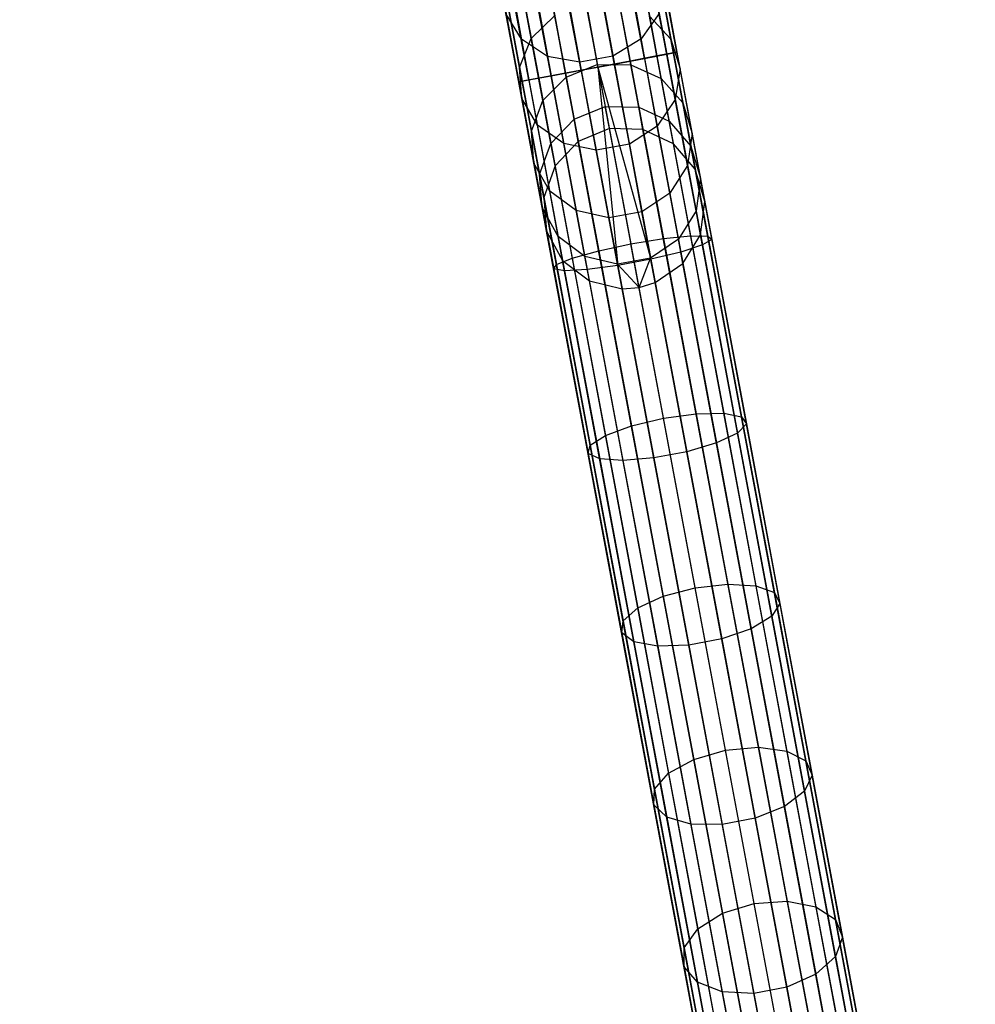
# Model space of a CAD drawing. Extents: x -102 to 102, y -101 to 102.
# Tile 267 of 481: x 8 to 20, y -91 to -79. Entities that reach past the tile are written whole.
import ezdxf

# ---------------------------------------------------------------- set-up
doc = ezdxf.new("R2010")
doc.units = 0
doc.header["$LTSCALE"] = 25.4
doc.layers.get('0').update_dxf_attribs({"linetype": 'CONTINUOUS'})

# ---------------------------------------------------------------- blocks, each defined once
blk = doc.blocks.new('NL2500011659_STL')
at = {"color": 0}
for p, q in [((8.559, -42.425, -6.691), (15.427, -79.17, -6.691)), ((8.559, -42.425, -6.691), (15.427, -79.17, -6.691)), ((15.249, -79.203, -8.414), (8.559, -42.425, -8.309)), ((8.559, -42.425, -8.309), (15.58, -79.141, -8.169)), ((8.559, -42.425, -8.309), (15.58, -79.141, -8.169)), ((15.249, -79.203, -8.414), (8.559, -42.425, -8.309)), ((15.701, -79.119, -7), (8.711, -42.397, -6.831)), ((8.711, -42.397, -6.831), (15.427, -79.17, -6.691)), ((8.711, -42.397, -6.831), (15.427, -79.17, -6.691)), ((15.701, -79.119, -7), (8.711, -42.397, -6.831)), ((8.711, -42.397, -8.169), (15.58, -79.141, -8.169)), ((8.711, -42.397, -8.169), (15.58, -79.141, -8.169)), ((8.832, -42.374, -7), (15.701, -79.119, -7)), ((8.832, -42.374, -7), (15.701, -79.119, -7)), ((15.58, -79.141, -8.169), (8.832, -42.374, -8)), ((8.832, -42.374, -8), (15.784, -79.103, -7.809)), ((8.832, -42.374, -8), (15.784, -79.103, -7.809)), ((15.58, -79.141, -8.169), (8.832, -42.374, -8)), ((15.827, -79.095, -7.395), (8.916, -42.359, -7.191)), ((8.916, -42.359, -7.191), (15.701, -79.119, -7)), ((8.916, -42.359, -7.191), (15.701, -79.119, -7)), ((15.827, -79.095, -7.395), (8.916, -42.359, -7.191)), ((8.916, -42.359, -7.809), (15.784, -79.103, -7.809)), ((8.916, -42.359, -7.809), (15.784, -79.103, -7.809)), ((8.958, -42.351, -7.395), (15.827, -79.095, -7.395)), ((8.958, -42.351, -7.605), (15.827, -79.095, -7.395)), ((15.784, -79.103, -7.809), (8.958, -42.351, -7.605)), ((8.958, -42.351, -7.605), (15.827, -79.095, -7.395)), ((8.958, -42.351, -7.395), (15.827, -79.095, -7.395)), ((15.784, -79.103, -7.809), (8.958, -42.351, -7.605)), ((7.981, -42.533, -6.5), (14.85, -79.278, -6.5)), ((7.981, -42.533, -6.5), (14.85, -79.278, -6.5)), ((7.981, -42.533, -8.5), (14.85, -79.278, -8.5)), ((7.981, -42.533, -8.5), (14.85, -79.278, -8.5)), ((8.185, -42.495, -6.522), (15.054, -79.24, -6.522)), ((8.185, -42.495, -6.522), (15.054, -79.24, -6.522)), ((8.185, -42.495, -8.478), (14.85, -79.278, -8.5)), ((8.185, -42.495, -8.478), (14.85, -79.278, -8.5)), ((8.185, -42.495, -8.478), (15.249, -79.203, -8.414)), ((8.185, -42.495, -8.478), (15.249, -79.203, -8.414)), ((15.427, -79.17, -6.691), (8.381, -42.459, -6.586)), ((8.381, -42.459, -6.586), (15.054, -79.24, -6.522)), ((8.381, -42.459, -6.586), (15.054, -79.24, -6.522)), ((15.427, -79.17, -6.691), (8.381, -42.459, -6.586)), ((8.381, -42.459, -8.414), (15.249, -79.203, -8.414)), ((8.381, -42.459, -8.414), (15.249, -79.203, -8.414)), ((7.25, -42.67, -8.169), (14.119, -79.415, -8.169)), ((7.25, -42.67, -8.169), (14.119, -79.415, -8.169)), ((14.272, -79.386, -6.691), (7.25, -42.67, -6.831)), ((7.25, -42.67, -6.831), (13.998, -79.437, -7)), ((7.25, -42.67, -6.831), (13.998, -79.437, -7)), ((14.272, -79.386, -6.691), (7.25, -42.67, -6.831)), ((14.119, -79.415, -8.169), (7.403, -42.642, -8.309)), ((7.403, -42.642, -8.309), (14.45, -79.353, -8.414)), ((7.403, -42.642, -8.309), (14.45, -79.353, -8.414)), ((14.119, -79.415, -8.169), (7.403, -42.642, -8.309)), ((7.403, -42.642, -6.691), (14.272, -79.386, -6.691)), ((7.403, -42.642, -6.691), (14.272, -79.386, -6.691)), ((7.581, -42.608, -8.414), (14.45, -79.353, -8.414)), ((7.581, -42.608, -8.414), (14.45, -79.353, -8.414)), ((14.645, -79.316, -6.522), (7.581, -42.608, -6.586)), ((7.581, -42.608, -6.586), (14.272, -79.386, -6.691)), ((7.581, -42.608, -6.586), (14.272, -79.386, -6.691)), ((14.645, -79.316, -6.522), (7.581, -42.608, -6.586)), ((14.45, -79.353, -8.414), (7.777, -42.572, -8.478)), ((7.777, -42.572, -8.478), (14.85, -79.278, -8.5)), ((14.45, -79.353, -8.414), (7.777, -42.572, -8.478)), ((7.777, -42.572, -6.522), (14.645, -79.316, -6.522)), ((7.777, -42.572, -6.522), (14.645, -79.316, -6.522)), ((7.777, -42.572, -8.478), (14.85, -79.278, -8.5)), ((13.872, -79.461, -7.395), (7.003, -42.716, -7.605)), ((7.003, -42.716, -7.395), (13.872, -79.461, -7.395)), ((13.872, -79.461, -7.395), (7.003, -42.716, -7.605)), ((7.003, -42.716, -7.605), (13.915, -79.453, -7.809)), ((7.003, -42.716, -7.605), (13.915, -79.453, -7.809)), ((7.003, -42.716, -7.395), (13.872, -79.461, -7.395)), ((7.046, -42.708, -7.809), (13.915, -79.453, -7.809)), ((7.046, -42.708, -7.809), (13.915, -79.453, -7.809)), ((13.998, -79.437, -7), (7.046, -42.708, -7.191)), ((7.046, -42.708, -7.191), (13.872, -79.461, -7.395)), ((7.046, -42.708, -7.191), (13.872, -79.461, -7.395)), ((13.998, -79.437, -7), (7.046, -42.708, -7.191)), ((13.915, -79.453, -7.809), (7.13, -42.693, -8)), ((7.13, -42.693, -8), (14.119, -79.415, -8.169)), ((7.13, -42.693, -8), (14.119, -79.415, -8.169)), ((13.915, -79.453, -7.809), (7.13, -42.693, -8)), ((7.13, -42.693, -7), (13.998, -79.437, -7)), ((7.13, -42.693, -7), (13.998, -79.437, -7)), ((13.905, -78.935, -297.893), (13.663, -77.643, -299.859)), ((13.905, -78.935, -297.893), (13.663, -77.643, -299.859)), ((15.383, -78.93, -298.049), (15.137, -77.618, -300.045)), ((15.383, -78.93, -298.049), (15.137, -77.618, -300.045)), ((15.036, -79.143, -298.135), (14.789, -77.82, -300.147)), ((15.036, -79.143, -298.135), (14.789, -77.82, -300.147)), ((14.027, -78.923, -295.315), (13.84, -77.922, -297.3)), ((14.027, -78.923, -295.315), (13.84, -77.922, -297.3)), ((14.227, -79.146, -298.049), (13.982, -77.834, -300.045)), ((14.227, -79.146, -298.049), (13.982, -77.834, -300.045)), ((14.627, -79.219, -298.135), (14.38, -77.897, -300.147)), ((14.627, -79.219, -298.135), (14.38, -77.897, -300.147)), ((15.753, -78.935, -295.461), (15.563, -77.916, -297.483)), ((15.753, -78.935, -295.461), (15.563, -77.916, -297.483)), ((13.883, -79.285, -295.461), (13.693, -78.265, -297.483)), ((13.883, -79.285, -295.461), (13.693, -78.265, -297.483)), ((15.865, -79.299, -295.628), (15.671, -78.258, -297.692)), ((15.865, -79.299, -295.628), (15.671, -78.258, -297.692)), ((14.702, -78.489, -295.181), (14.843, -79.245, -293.128)), ((14.702, -78.489, -295.181), (14.843, -79.245, -293.128)), ((15.258, -79.251, -293.154), (15.116, -78.492, -295.216)), ((15.258, -79.251, -293.154), (15.116, -78.492, -295.216)), ((13.905, -78.935, -297.893), (13.716, -78.624, -297.692)), ((13.91, -79.665, -295.628), (13.716, -78.624, -297.692)), ((13.905, -78.935, -297.893), (13.716, -78.624, -297.692)), ((13.91, -79.665, -295.628), (13.716, -78.624, -297.692)), ((14.027, -78.923, -295.315), (14.317, -78.641, -295.216)), ((14.027, -78.923, -295.315), (14.317, -78.641, -295.216)), ((14.459, -79.401, -293.154), (14.317, -78.641, -295.216)), ((14.459, -79.401, -293.154), (14.317, -78.641, -295.216)), ((15.607, -78.617, -297.893), (15.383, -78.93, -298.049)), ((15.607, -78.617, -297.893), (15.383, -78.93, -298.049)), ((15.488, -78.65, -295.315), (15.753, -78.935, -295.461)), ((15.632, -79.419, -293.226), (15.488, -78.65, -295.315)), ((15.632, -79.419, -293.226), (15.488, -78.65, -295.315)), ((15.488, -78.65, -295.315), (15.753, -78.935, -295.461)), ((15.805, -79.678, -295.788), (15.607, -78.617, -297.893)), ((15.805, -79.678, -295.788), (15.607, -78.617, -297.893)), ((13.883, -79.285, -295.461), (14.027, -78.923, -295.315)), ((13.883, -79.285, -295.461), (14.027, -78.923, -295.315)), ((14.227, -79.146, -298.049), (13.905, -78.935, -297.893)), ((14.103, -79.996, -295.788), (13.905, -78.935, -297.893)), ((14.227, -79.146, -298.049), (13.905, -78.935, -297.893)), ((14.103, -79.996, -295.788), (13.905, -78.935, -297.893)), ((14.171, -79.692, -293.226), (14.027, -78.923, -295.315)), ((14.171, -79.692, -293.226), (14.027, -78.923, -295.315)), ((15.383, -78.93, -298.049), (15.036, -79.143, -298.135)), ((15.383, -78.93, -298.049), (15.036, -79.143, -298.135)), ((15.584, -80.007, -295.913), (15.383, -78.93, -298.049)), ((15.584, -80.007, -295.913), (15.383, -78.93, -298.049)), ((15.753, -78.935, -295.461), (15.865, -79.299, -295.628)), ((15.9, -79.719, -293.333), (15.753, -78.935, -295.461)), ((15.9, -79.719, -293.333), (15.753, -78.935, -295.461)), ((15.753, -78.935, -295.461), (15.865, -79.299, -295.628)), ((14.627, -79.219, -298.135), (14.227, -79.146, -298.049)), ((14.428, -80.223, -295.913), (14.227, -79.146, -298.049)), ((14.627, -79.219, -298.135), (14.227, -79.146, -298.049)), ((14.428, -80.223, -295.913), (14.227, -79.146, -298.049)), ((15.036, -79.143, -298.135), (14.627, -79.219, -298.135)), ((15.036, -79.143, -298.135), (14.627, -79.219, -298.135)), ((15.239, -80.229, -295.981), (15.036, -79.143, -298.135)), ((15.239, -80.229, -295.981), (15.036, -79.143, -298.135)), ((15.58, -79.141, -8.169), (15.249, -79.203, -8.414)), ((15.58, -79.141, -8.169), (15.249, -79.203, -8.414)), ((15.427, -79.17, -6.691), (15.701, -79.119, -7)), ((15.427, -79.17, -6.691), (15.701, -79.119, -7)), ((15.784, -79.103, -7.809), (15.58, -79.141, -8.169)), ((15.784, -79.103, -7.809), (15.58, -79.141, -8.169)), ((15.58, -79.141, -8.169), (15.995, -81.363, -8.302)), ((15.58, -79.141, -8.169), (15.995, -81.363, -8.302)), ((15.701, -79.119, -7), (15.827, -79.095, -7.395)), ((15.701, -79.119, -7), (15.827, -79.095, -7.395)), ((15.701, -79.119, -7), (16.141, -81.475, -7.141)), ((15.701, -79.119, -7), (16.141, -81.475, -7.141)), ((15.827, -79.095, -7.395), (15.784, -79.103, -7.809)), ((15.827, -79.095, -7.395), (15.784, -79.103, -7.809)), ((15.784, -79.103, -7.809), (16.208, -81.366, -7.944)), ((15.784, -79.103, -7.809), (16.208, -81.366, -7.944)), ((15.827, -79.095, -7.395), (16.259, -81.406, -7.533)), ((15.827, -79.095, -7.395), (16.259, -81.406, -7.533)), ((14.85, -79.278, -8.5), (14.45, -79.353, -8.414)), ((14.85, -79.278, -8.5), (14.45, -79.353, -8.414)), ((14.459, -79.401, -293.154), (14.843, -79.245, -293.128)), ((14.459, -79.401, -293.154), (14.843, -79.245, -293.128)), ((14.83, -80.305, -295.981), (14.627, -79.219, -298.135)), ((14.83, -80.305, -295.981), (14.627, -79.219, -298.135)), ((14.645, -79.316, -6.522), (14.85, -79.278, -6.5)), ((14.645, -79.316, -6.522), (14.85, -79.278, -6.5)), ((14.843, -79.245, -293.128), (15.258, -79.251, -293.154)), ((14.843, -79.245, -293.128), (14.94, -79.763, -291)), ((14.843, -79.245, -293.128), (15.258, -79.251, -293.154)), ((14.843, -79.245, -293.128), (14.94, -79.763, -291)), ((15.249, -79.203, -8.414), (14.85, -79.278, -8.5)), ((15.249, -79.203, -8.414), (14.85, -79.278, -8.5)), ((14.85, -79.278, -6.5), (15.054, -79.24, -6.522)), ((14.85, -79.278, -6.5), (15.054, -79.24, -6.522)), ((14.85, -79.278, -6.5), (15.505, -81.651, -6.666)), ((14.85, -79.278, -6.5), (15.505, -81.651, -6.666)), ((14.85, -79.278, -6.5), (15.096, -81.727, -6.666)), ((14.85, -79.278, -6.5), (15.096, -81.727, -6.666)), ((14.85, -79.278, -8.5), (15.258, -81.462, -8.63)), ((14.85, -79.278, -8.5), (15.258, -81.462, -8.63)), ((15.054, -79.24, -6.522), (15.427, -79.17, -6.691)), ((15.054, -79.24, -6.522), (15.427, -79.17, -6.691)), ((15.054, -79.24, -6.522), (15.505, -81.651, -6.666)), ((15.054, -79.24, -6.522), (15.505, -81.651, -6.666)), ((15.249, -79.203, -8.414), (15.659, -81.397, -8.544)), ((15.249, -79.203, -8.414), (15.659, -81.397, -8.544)), ((15.258, -79.251, -293.154), (15.632, -79.419, -293.226)), ((15.356, -79.772, -291.016), (15.258, -79.251, -293.154)), ((15.356, -79.772, -291.016), (15.258, -79.251, -293.154)), ((15.258, -79.251, -293.154), (15.632, -79.419, -293.226)), ((15.427, -79.17, -6.691), (15.874, -81.562, -6.834)), ((15.427, -79.17, -6.691), (15.874, -81.562, -6.834)), ((13.91, -79.665, -295.628), (13.883, -79.285, -295.461)), ((14.03, -80.068, -293.333), (13.883, -79.285, -295.461)), ((13.91, -79.665, -295.628), (13.883, -79.285, -295.461)), ((14.03, -80.068, -293.333), (13.883, -79.285, -295.461)), ((13.998, -79.437, -7), (14.272, -79.386, -6.691)), ((13.998, -79.437, -7), (14.272, -79.386, -6.691)), ((14.45, -79.353, -8.414), (14.119, -79.415, -8.169)), ((14.45, -79.353, -8.414), (14.119, -79.415, -8.169)), ((14.171, -79.692, -293.226), (14.459, -79.401, -293.154)), ((14.171, -79.692, -293.226), (14.459, -79.401, -293.154)), ((14.272, -79.386, -6.691), (14.645, -79.316, -6.522)), ((14.272, -79.386, -6.691), (14.645, -79.316, -6.522)), ((14.272, -79.386, -6.691), (14.719, -81.778, -6.834)), ((14.272, -79.386, -6.691), (14.719, -81.778, -6.834)), ((14.45, -79.353, -8.414), (14.86, -81.546, -8.544)), ((14.45, -79.353, -8.414), (14.86, -81.546, -8.544)), ((14.556, -79.922, -291.016), (14.459, -79.401, -293.154)), ((14.556, -79.922, -291.016), (14.459, -79.401, -293.154)), ((14.645, -79.316, -6.522), (15.096, -81.727, -6.666)), ((14.645, -79.316, -6.522), (15.096, -81.727, -6.666)), ((15.865, -79.299, -295.628), (15.805, -79.678, -295.788)), ((15.865, -79.299, -295.628), (15.805, -79.678, -295.788)), ((16.015, -80.099, -293.455), (15.865, -79.299, -295.628)), ((16.015, -80.099, -293.455), (15.865, -79.299, -295.628)), ((13.872, -79.461, -7.395), (13.998, -79.437, -7)), ((13.872, -79.461, -7.395), (13.998, -79.437, -7)), ((13.915, -79.453, -7.809), (13.872, -79.461, -7.395)), ((13.915, -79.453, -7.809), (13.872, -79.461, -7.395)), ((13.872, -79.461, -7.395), (14.304, -81.771, -7.533)), ((13.872, -79.461, -7.395), (14.304, -81.771, -7.533)), ((14.119, -79.415, -8.169), (13.915, -79.453, -7.809)), ((14.119, -79.415, -8.169), (13.915, -79.453, -7.809)), ((13.915, -79.453, -7.809), (14.338, -81.716, -7.944)), ((13.915, -79.453, -7.809), (14.338, -81.716, -7.944)), ((13.998, -79.437, -7), (14.439, -81.793, -7.141)), ((13.998, -79.437, -7), (14.439, -81.793, -7.141)), ((14.119, -79.415, -8.169), (14.534, -81.636, -8.302)), ((14.119, -79.415, -8.169), (14.534, -81.636, -8.302)), ((15.632, -79.419, -293.226), (15.9, -79.719, -293.333)), ((15.731, -79.947, -291.061), (15.632, -79.419, -293.226)), ((15.731, -79.947, -291.061), (15.632, -79.419, -293.226)), ((15.632, -79.419, -293.226), (15.9, -79.719, -293.333)), ((14.103, -79.996, -295.788), (13.91, -79.665, -295.628)), ((14.06, -80.465, -293.455), (13.91, -79.665, -295.628)), ((14.103, -79.996, -295.788), (13.91, -79.665, -295.628)), ((14.06, -80.465, -293.455), (13.91, -79.665, -295.628)), ((14.03, -80.068, -293.333), (14.171, -79.692, -293.226)), ((14.03, -80.068, -293.333), (14.171, -79.692, -293.226)), ((14.27, -80.22, -291.061), (14.171, -79.692, -293.226)), ((14.27, -80.22, -291.061), (14.171, -79.692, -293.226)), ((14.556, -79.922, -291.016), (14.94, -79.763, -291)), ((14.556, -79.922, -291.016), (14.94, -79.763, -291)), ((14.94, -79.763, -291), (15.356, -79.772, -291.016)), ((14.992, -80.038, -288.825), (14.94, -79.763, -291)), ((14.992, -80.038, -288.825), (14.94, -79.763, -291)), ((14.94, -79.763, -291), (15.356, -79.772, -291.016)), ((15.805, -79.678, -295.788), (15.584, -80.007, -295.913)), ((15.805, -79.678, -295.788), (15.584, -80.007, -295.913)), ((15.958, -80.494, -293.573), (15.805, -79.678, -295.788)), ((15.958, -80.494, -293.573), (15.805, -79.678, -295.788)), ((15.9, -79.719, -293.333), (16.015, -80.099, -293.455)), ((16, -80.256, -291.127), (15.9, -79.719, -293.333)), ((16, -80.256, -291.127), (15.9, -79.719, -293.333)), ((15.9, -79.719, -293.333), (16.015, -80.099, -293.455)), ((15.356, -79.772, -291.016), (15.731, -79.947, -291.061)), ((15.407, -80.048, -288.831), (15.356, -79.772, -291.016)), ((15.407, -80.048, -288.831), (15.356, -79.772, -291.016)), ((15.356, -79.772, -291.016), (15.731, -79.947, -291.061)), ((14.428, -80.223, -295.913), (14.103, -79.996, -295.788)), ((14.255, -80.812, -293.573), (14.103, -79.996, -295.788)), ((14.428, -80.223, -295.913), (14.103, -79.996, -295.788)), ((14.255, -80.812, -293.573), (14.103, -79.996, -295.788)), ((14.27, -80.22, -291.061), (14.556, -79.922, -291.016)), ((14.27, -80.22, -291.061), (14.556, -79.922, -291.016)), ((14.608, -80.197, -288.831), (14.556, -79.922, -291.016)), ((14.608, -80.197, -288.831), (14.556, -79.922, -291.016)), ((15.584, -80.007, -295.913), (15.239, -80.229, -295.981)), ((15.584, -80.007, -295.913), (15.239, -80.229, -295.981)), ((15.739, -80.835, -293.664), (15.584, -80.007, -295.913)), ((15.739, -80.835, -293.664), (15.584, -80.007, -295.913)), ((15.731, -79.947, -291.061), (16, -80.256, -291.127)), ((15.783, -80.225, -288.848), (15.731, -79.947, -291.061)), ((15.783, -80.225, -288.848), (15.731, -79.947, -291.061)), ((15.731, -79.947, -291.061), (16, -80.256, -291.127)), ((14.06, -80.465, -293.455), (14.03, -80.068, -293.333)), ((14.13, -80.606, -291.127), (14.03, -80.068, -293.333)), ((14.06, -80.465, -293.455), (14.03, -80.068, -293.333)), ((14.13, -80.606, -291.127), (14.03, -80.068, -293.333)), ((14.992, -80.038, -288.825), (14.608, -80.197, -288.831)), ((14.992, -80.038, -288.825), (14.608, -80.197, -288.831)), ((18.332, -97.909, -28.825), (14.992, -80.038, -288.825)), ((15.407, -80.048, -288.831), (14.992, -80.038, -288.825)), ((18.332, -97.909, -28.825), (14.992, -80.038, -288.825)), ((15.407, -80.048, -288.831), (14.992, -80.038, -288.825)), ((18.748, -97.919, -28.831), (15.407, -80.048, -288.831)), ((15.783, -80.225, -288.848), (15.407, -80.048, -288.831)), ((18.748, -97.919, -28.831), (15.407, -80.048, -288.831)), ((15.783, -80.225, -288.848), (15.407, -80.048, -288.831)), ((16.015, -80.099, -293.455), (15.958, -80.494, -293.573)), ((16.015, -80.099, -293.455), (15.958, -80.494, -293.573)), ((16.117, -80.648, -291.204), (16.015, -80.099, -293.455)), ((16.117, -80.648, -291.204), (16.015, -80.099, -293.455)), ((14.13, -80.606, -291.127), (14.27, -80.22, -291.061)), ((14.13, -80.606, -291.127), (14.27, -80.22, -291.061)), ((14.322, -80.499, -288.848), (14.27, -80.22, -291.061)), ((14.322, -80.499, -288.848), (14.27, -80.22, -291.061)), ((14.608, -80.197, -288.831), (14.322, -80.499, -288.848)), ((14.608, -80.197, -288.831), (14.322, -80.499, -288.848)), ((14.83, -80.305, -295.981), (14.428, -80.223, -295.913)), ((14.583, -81.051, -293.664), (14.428, -80.223, -295.913)), ((14.83, -80.305, -295.981), (14.428, -80.223, -295.913)), ((14.583, -81.051, -293.664), (14.428, -80.223, -295.913)), ((17.948, -98.068, -28.831), (14.608, -80.197, -288.831)), ((17.948, -98.068, -28.831), (14.608, -80.197, -288.831)), ((15.239, -80.229, -295.981), (14.83, -80.305, -295.981)), ((15.239, -80.229, -295.981), (14.83, -80.305, -295.981)), ((15.395, -81.064, -293.714), (15.239, -80.229, -295.981)), ((15.395, -81.064, -293.714), (15.239, -80.229, -295.981)), ((19.124, -98.097, -28.848), (15.783, -80.225, -288.848)), ((16.053, -80.54, -288.874), (15.783, -80.225, -288.848)), ((19.124, -98.097, -28.848), (15.783, -80.225, -288.848)), ((16.053, -80.54, -288.874), (15.783, -80.225, -288.848)), ((16, -80.256, -291.127), (16.117, -80.648, -291.204)), ((16.053, -80.54, -288.874), (16, -80.256, -291.127)), ((16.053, -80.54, -288.874), (16, -80.256, -291.127)), ((16, -80.256, -291.127), (16.117, -80.648, -291.204)), ((14.986, -81.14, -293.714), (14.83, -80.305, -295.981)), ((14.986, -81.14, -293.714), (14.83, -80.305, -295.981)), ((14.255, -80.812, -293.573), (14.06, -80.465, -293.455)), ((14.162, -81.013, -291.204), (14.06, -80.465, -293.455)), ((14.255, -80.812, -293.573), (14.06, -80.465, -293.455)), ((14.162, -81.013, -291.204), (14.06, -80.465, -293.455)), ((14.322, -80.499, -288.848), (14.183, -80.89, -288.874)), ((14.322, -80.499, -288.848), (14.183, -80.89, -288.874)), ((17.663, -98.37, -28.848), (14.322, -80.499, -288.848)), ((17.663, -98.37, -28.848), (14.322, -80.499, -288.848)), ((15.958, -80.494, -293.573), (15.739, -80.835, -293.664)), ((15.958, -80.494, -293.573), (15.739, -80.835, -293.664)), ((16.063, -81.054, -291.276), (15.958, -80.494, -293.573)), ((16.063, -81.054, -291.276), (15.958, -80.494, -293.573)), ((14.162, -81.013, -291.204), (14.13, -80.606, -291.127)), ((14.183, -80.89, -288.874), (14.13, -80.606, -291.127)), ((14.162, -81.013, -291.204), (14.13, -80.606, -291.127)), ((14.183, -80.89, -288.874), (14.13, -80.606, -291.127)), ((19.394, -98.412, -28.874), (16.053, -80.54, -288.874)), ((16.172, -80.938, -288.902), (16.053, -80.54, -288.874)), ((19.394, -98.412, -28.874), (16.053, -80.54, -288.874)), ((16.172, -80.938, -288.902), (16.053, -80.54, -288.874)), ((16.117, -80.648, -291.204), (16.063, -81.054, -291.276)), ((16.117, -80.648, -291.204), (16.063, -81.054, -291.276)), ((16.172, -80.938, -288.902), (16.117, -80.648, -291.204)), ((16.172, -80.938, -288.902), (16.117, -80.648, -291.204)), ((14.583, -81.051, -293.664), (14.255, -80.812, -293.573)), ((14.36, -81.372, -291.276), (14.255, -80.812, -293.573)), ((14.583, -81.051, -293.664), (14.255, -80.812, -293.573)), ((14.36, -81.372, -291.276), (14.255, -80.812, -293.573)), ((15.739, -80.835, -293.664), (15.395, -81.064, -293.714)), ((15.739, -80.835, -293.664), (15.395, -81.064, -293.714)), ((15.845, -81.403, -291.333), (15.739, -80.835, -293.664)), ((15.845, -81.403, -291.333), (15.739, -80.835, -293.664)), ((17.524, -98.761, -28.874), (14.183, -80.89, -288.874)), ((14.183, -80.89, -288.874), (14.216, -81.303, -288.902)), ((17.524, -98.761, -28.874), (14.183, -80.89, -288.874)), ((14.183, -80.89, -288.874), (14.216, -81.303, -288.902)), ((16.118, -81.349, -288.93), (16.172, -80.938, -288.902)), ((16.118, -81.349, -288.93), (16.172, -80.938, -288.902)), ((19.512, -98.809, -28.902), (16.172, -80.938, -288.902)), ((19.512, -98.809, -28.902), (16.172, -80.938, -288.902)), ((14.36, -81.372, -291.276), (14.162, -81.013, -291.204)), ((14.216, -81.303, -288.902), (14.162, -81.013, -291.204)), ((14.36, -81.372, -291.276), (14.162, -81.013, -291.204)), ((14.216, -81.303, -288.902), (14.162, -81.013, -291.204)), ((14.986, -81.14, -293.714), (14.583, -81.051, -293.664)), ((14.689, -81.619, -291.333), (14.583, -81.051, -293.664)), ((14.986, -81.14, -293.714), (14.583, -81.051, -293.664)), ((14.689, -81.619, -291.333), (14.583, -81.051, -293.664)), ((15.395, -81.064, -293.714), (14.986, -81.14, -293.714)), ((15.395, -81.064, -293.714), (14.986, -81.14, -293.714)), ((15.502, -81.636, -291.365), (15.395, -81.064, -293.714)), ((15.502, -81.636, -291.365), (15.395, -81.064, -293.714)), ((16.063, -81.054, -291.276), (15.845, -81.403, -291.333)), ((16.063, -81.054, -291.276), (15.845, -81.403, -291.333)), ((16.118, -81.349, -288.93), (16.063, -81.054, -291.276)), ((16.118, -81.349, -288.93), (16.063, -81.054, -291.276)), ((15.093, -81.713, -291.365), (14.986, -81.14, -293.714)), ((15.093, -81.713, -291.365), (14.986, -81.14, -293.714)), ((17.557, -99.175, -28.902), (14.216, -81.303, -288.902)), ((14.216, -81.303, -288.902), (14.415, -81.668, -288.93)), ((17.557, -99.175, -28.902), (14.216, -81.303, -288.902)), ((14.216, -81.303, -288.902), (14.415, -81.668, -288.93)), ((15.901, -81.703, -288.952), (16.118, -81.349, -288.93)), ((15.901, -81.703, -288.952), (16.118, -81.349, -288.93)), ((19.459, -99.221, -28.93), (16.118, -81.349, -288.93)), ((19.459, -99.221, -28.93), (16.118, -81.349, -288.93)), ((14.689, -81.619, -291.333), (14.36, -81.372, -291.276)), ((14.415, -81.668, -288.93), (14.36, -81.372, -291.276)), ((14.689, -81.619, -291.333), (14.36, -81.372, -291.276)), ((14.415, -81.668, -288.93), (14.36, -81.372, -291.276)), ((14.86, -81.546, -8.544), (15.258, -81.462, -8.63)), ((14.86, -81.546, -8.544), (15.258, -81.462, -8.63)), ((15.258, -81.462, -8.63), (15.659, -81.397, -8.544)), ((15.258, -81.462, -8.63), (15.659, -81.397, -8.544)), ((15.66, -83.615, -9.019), (15.258, -81.462, -8.63)), ((15.66, -83.615, -9.019), (15.258, -81.462, -8.63)), ((15.845, -81.403, -291.333), (15.502, -81.636, -291.365)), ((15.845, -81.403, -291.333), (15.502, -81.636, -291.365)), ((15.659, -81.397, -8.544), (15.995, -81.363, -8.302)), ((15.659, -81.397, -8.544), (15.995, -81.363, -8.302)), ((15.659, -81.397, -8.544), (16.064, -83.56, -8.935)), ((15.659, -81.397, -8.544), (16.064, -83.56, -8.935)), ((15.901, -81.703, -288.952), (15.845, -81.403, -291.333)), ((15.901, -81.703, -288.952), (15.845, -81.403, -291.333)), ((15.995, -81.363, -8.302), (16.405, -83.554, -8.698)), ((15.995, -81.363, -8.302), (16.405, -83.554, -8.698)), ((15.995, -81.363, -8.302), (16.208, -81.366, -7.944)), ((15.995, -81.363, -8.302), (16.208, -81.366, -7.944)), ((16.259, -81.406, -7.533), (16.141, -81.475, -7.141)), ((16.259, -81.406, -7.533), (16.141, -81.475, -7.141)), ((16.208, -81.366, -7.944), (16.625, -83.598, -8.347)), ((16.208, -81.366, -7.944), (16.625, -83.598, -8.347)), ((16.208, -81.366, -7.944), (16.259, -81.406, -7.533)), ((16.208, -81.366, -7.944), (16.259, -81.406, -7.533)), ((16.259, -81.406, -7.533), (16.685, -83.685, -7.945)), ((16.259, -81.406, -7.533), (16.685, -83.685, -7.945)), ((14.534, -81.636, -8.302), (14.86, -81.546, -8.544)), ((14.534, -81.636, -8.302), (14.86, -81.546, -8.544)), ((14.86, -81.546, -8.544), (15.264, -83.71, -8.935)), ((14.86, -81.546, -8.544), (15.264, -83.71, -8.935)), ((15.874, -81.562, -6.834), (15.505, -81.651, -6.666)), ((15.874, -81.562, -6.834), (15.505, -81.651, -6.666)), ((16.141, -81.475, -7.141), (15.874, -81.562, -6.834)), ((16.141, -81.475, -7.141), (15.874, -81.562, -6.834)), ((15.874, -81.562, -6.834), (16.315, -83.92, -7.26)), ((15.874, -81.562, -6.834), (16.315, -83.92, -7.26)), ((16.141, -81.475, -7.141), (16.576, -83.799, -7.56)), ((16.141, -81.475, -7.141), (16.576, -83.799, -7.56)), ((14.304, -81.771, -7.533), (14.338, -81.716, -7.944)), ((14.304, -81.771, -7.533), (14.338, -81.716, -7.944)), ((14.338, -81.716, -7.944), (14.534, -81.636, -8.302)), ((14.338, -81.716, -7.944), (14.534, -81.636, -8.302)), ((14.338, -81.716, -7.944), (14.755, -83.948, -8.347)), ((14.338, -81.716, -7.944), (14.755, -83.948, -8.347)), ((17.756, -99.539, -28.93), (14.415, -81.668, -288.93)), ((14.415, -81.668, -288.93), (14.745, -81.919, -288.952)), ((17.756, -99.539, -28.93), (14.415, -81.668, -288.93)), ((14.415, -81.668, -288.93), (14.745, -81.919, -288.952)), ((14.534, -81.636, -8.302), (14.944, -83.827, -8.698)), ((14.534, -81.636, -8.302), (14.944, -83.827, -8.698)), ((15.093, -81.713, -291.365), (14.689, -81.619, -291.333)), ((14.745, -81.919, -288.952), (14.689, -81.619, -291.333)), ((15.093, -81.713, -291.365), (14.689, -81.619, -291.333)), ((14.745, -81.919, -288.952), (14.689, -81.619, -291.333)), ((15.502, -81.636, -291.365), (15.093, -81.713, -291.365)), ((15.502, -81.636, -291.365), (15.093, -81.713, -291.365)), ((15.358, -81.999, -288.965), (15.093, -81.713, -291.365)), ((15.358, -81.999, -288.965), (15.093, -81.713, -291.365)), ((15.15, -82.016, -288.963), (15.093, -81.713, -291.365)), ((15.15, -82.016, -288.963), (15.093, -81.713, -291.365)), ((15.505, -81.651, -6.666), (15.096, -81.727, -6.666)), ((15.505, -81.651, -6.666), (15.096, -81.727, -6.666)), ((15.358, -81.999, -288.965), (15.502, -81.636, -291.365)), ((15.358, -81.999, -288.965), (15.502, -81.636, -291.365)), ((15.559, -81.939, -288.963), (15.502, -81.636, -291.365)), ((15.559, -81.939, -288.963), (15.502, -81.636, -291.365)), ((15.505, -81.651, -6.666), (15.949, -84.029, -7.095)), ((15.505, -81.651, -6.666), (15.949, -84.029, -7.095)), ((15.559, -81.939, -288.963), (15.901, -81.703, -288.952)), ((15.559, -81.939, -288.963), (15.901, -81.703, -288.952)), ((19.242, -99.575, -28.952), (15.901, -81.703, -288.952)), ((19.242, -99.575, -28.952), (15.901, -81.703, -288.952)), ((14.439, -81.793, -7.141), (14.304, -81.771, -7.533)), ((14.304, -81.771, -7.533), (14.73, -84.05, -7.945)), ((14.304, -81.771, -7.533), (14.73, -84.05, -7.945)), ((14.439, -81.793, -7.141), (14.304, -81.771, -7.533)), ((14.719, -81.778, -6.834), (14.439, -81.793, -7.141)), ((14.719, -81.778, -6.834), (14.439, -81.793, -7.141)), ((14.439, -81.793, -7.141), (14.873, -84.117, -7.56)), ((14.439, -81.793, -7.141), (14.873, -84.117, -7.56)), ((15.096, -81.727, -6.666), (14.719, -81.778, -6.834)), ((15.096, -81.727, -6.666), (14.719, -81.778, -6.834)), ((14.719, -81.778, -6.834), (15.16, -84.136, -7.26)), ((14.719, -81.778, -6.834), (15.16, -84.136, -7.26)), ((15.096, -81.727, -6.666), (15.54, -84.105, -7.095)), ((15.096, -81.727, -6.666), (15.54, -84.105, -7.095)), ((18.086, -99.791, -28.952), (14.745, -81.919, -288.952)), ((14.745, -81.919, -288.952), (15.15, -82.016, -288.963)), ((18.086, -99.791, -28.952), (14.745, -81.919, -288.952)), ((14.745, -81.919, -288.952), (15.15, -82.016, -288.963)), ((15.358, -81.999, -288.965), (15.559, -81.939, -288.963)), ((15.358, -81.999, -288.965), (15.559, -81.939, -288.963)), ((18.899, -99.811, -28.963), (15.559, -81.939, -288.963)), ((18.899, -99.811, -28.963), (15.559, -81.939, -288.963)), ((15.15, -82.016, -288.963), (15.358, -81.999, -288.965)), ((15.15, -82.016, -288.963), (15.358, -81.999, -288.965)), ((18.491, -99.887, -28.963), (15.15, -82.016, -288.963)), ((18.491, -99.887, -28.963), (15.15, -82.016, -288.963)), ((18.699, -99.87, -28.965), (15.358, -81.999, -288.965)), ((18.699, -99.87, -28.965), (15.358, -81.999, -288.965)), ((15.264, -83.71, -8.935), (15.66, -83.615, -9.019)), ((15.264, -83.71, -8.935), (15.66, -83.615, -9.019)), ((15.66, -83.615, -9.019), (16.064, -83.56, -8.935)), ((15.66, -83.615, -9.019), (16.064, -83.56, -8.935)), ((16.052, -85.709, -9.662), (15.66, -83.615, -9.019)), ((16.052, -85.709, -9.662), (15.66, -83.615, -9.019)), ((16.064, -83.56, -8.935), (16.405, -83.554, -8.698)), ((16.064, -83.56, -8.935), (16.405, -83.554, -8.698)), ((16.064, -83.56, -8.935), (16.457, -85.664, -9.581)), ((16.064, -83.56, -8.935), (16.457, -85.664, -9.581)), ((16.405, -83.554, -8.698), (16.803, -85.685, -9.351)), ((16.405, -83.554, -8.698), (16.803, -85.685, -9.351)), ((16.405, -83.554, -8.698), (16.625, -83.598, -8.347)), ((16.405, -83.554, -8.698), (16.625, -83.598, -8.347)), ((16.625, -83.598, -8.347), (17.03, -85.769, -9.013)), ((16.625, -83.598, -8.347), (17.03, -85.769, -9.013)), ((16.625, -83.598, -8.347), (16.685, -83.685, -7.945)), ((16.625, -83.598, -8.347), (16.685, -83.685, -7.945)), ((14.944, -83.827, -8.698), (15.264, -83.71, -8.935)), ((14.944, -83.827, -8.698), (15.264, -83.71, -8.935)), ((15.264, -83.71, -8.935), (15.658, -85.813, -9.581)), ((15.264, -83.71, -8.935), (15.658, -85.813, -9.581)), ((16.685, -83.685, -7.945), (16.576, -83.799, -7.56)), ((16.685, -83.685, -7.945), (16.576, -83.799, -7.56)), ((16.685, -83.685, -7.945), (17.099, -85.901, -8.625)), ((16.685, -83.685, -7.945), (17.099, -85.901, -8.625)), ((14.755, -83.948, -8.347), (14.944, -83.827, -8.698)), ((14.755, -83.948, -8.347), (14.944, -83.827, -8.698)), ((14.944, -83.827, -8.698), (15.342, -85.958, -9.351)), ((14.944, -83.827, -8.698), (15.342, -85.958, -9.351)), ((16.576, -83.799, -7.56), (16.315, -83.92, -7.26)), ((16.576, -83.799, -7.56), (16.315, -83.92, -7.26)), ((16.576, -83.799, -7.56), (16.998, -86.058, -8.254)), ((16.576, -83.799, -7.56), (16.998, -86.058, -8.254)), ((14.73, -84.05, -7.945), (14.755, -83.948, -8.347)), ((14.73, -84.05, -7.945), (14.755, -83.948, -8.347)), ((14.755, -83.948, -8.347), (15.161, -86.118, -9.013)), ((14.755, -83.948, -8.347), (15.161, -86.118, -9.013)), ((16.315, -83.92, -7.26), (15.949, -84.029, -7.095)), ((16.315, -83.92, -7.26), (15.949, -84.029, -7.095)), ((16.315, -83.92, -7.26), (16.744, -86.214, -7.964)), ((16.315, -83.92, -7.26), (16.744, -86.214, -7.964)), ((14.873, -84.117, -7.56), (14.73, -84.05, -7.945)), ((14.73, -84.05, -7.945), (15.144, -86.266, -8.625)), ((14.73, -84.05, -7.945), (15.144, -86.266, -8.625)), ((14.873, -84.117, -7.56), (14.73, -84.05, -7.945)), ((15.16, -84.136, -7.26), (14.873, -84.117, -7.56)), ((14.873, -84.117, -7.56), (15.296, -86.376, -8.254)), ((14.873, -84.117, -7.56), (15.296, -86.376, -8.254)), ((15.16, -84.136, -7.26), (14.873, -84.117, -7.56)), ((15.54, -84.105, -7.095), (15.16, -84.136, -7.26)), ((15.54, -84.105, -7.095), (15.16, -84.136, -7.26)), ((15.16, -84.136, -7.26), (15.589, -86.43, -7.964)), ((15.16, -84.136, -7.26), (15.589, -86.43, -7.964)), ((15.949, -84.029, -7.095), (15.54, -84.105, -7.095)), ((15.949, -84.029, -7.095), (15.54, -84.105, -7.095)), ((15.54, -84.105, -7.095), (15.973, -86.417, -7.805)), ((15.54, -84.105, -7.095), (15.973, -86.417, -7.805)), ((15.949, -84.029, -7.095), (16.381, -86.341, -7.805)), ((15.949, -84.029, -7.095), (16.381, -86.341, -7.805)), ((15.658, -85.813, -9.581), (16.052, -85.709, -9.662)), ((15.658, -85.813, -9.581), (16.052, -85.709, -9.662)), ((16.052, -85.709, -9.662), (16.457, -85.664, -9.581)), ((16.052, -85.709, -9.662), (16.457, -85.664, -9.581)), ((16.427, -87.715, -10.549), (16.052, -85.709, -9.662)), ((16.427, -87.715, -10.549), (16.052, -85.709, -9.662)), ((16.457, -85.664, -9.581), (16.834, -87.679, -10.472)), ((16.457, -85.664, -9.581), (16.834, -87.679, -10.472)), ((16.457, -85.664, -9.581), (16.803, -85.685, -9.351)), ((16.457, -85.664, -9.581), (16.803, -85.685, -9.351)), ((16.803, -85.685, -9.351), (17.185, -87.726, -10.254)), ((16.803, -85.685, -9.351), (17.185, -87.726, -10.254)), ((16.803, -85.685, -9.351), (17.03, -85.769, -9.013)), ((16.803, -85.685, -9.351), (17.03, -85.769, -9.013)), ((15.342, -85.958, -9.351), (15.658, -85.813, -9.581)), ((15.342, -85.958, -9.351), (15.658, -85.813, -9.581)), ((15.658, -85.813, -9.581), (16.034, -87.829, -10.472)), ((15.658, -85.813, -9.581), (16.034, -87.829, -10.472)), ((17.03, -85.769, -9.013), (17.419, -87.848, -9.933)), ((17.03, -85.769, -9.013), (17.419, -87.848, -9.933)), ((17.03, -85.769, -9.013), (17.099, -85.901, -8.625)), ((17.03, -85.769, -9.013), (17.099, -85.901, -8.625)), ((15.161, -86.118, -9.013), (15.342, -85.958, -9.351)), ((15.161, -86.118, -9.013), (15.342, -85.958, -9.351)), ((15.342, -85.958, -9.351), (15.724, -87.999, -10.254)), ((15.342, -85.958, -9.351), (15.724, -87.999, -10.254)), ((17.099, -85.901, -8.625), (16.998, -86.058, -8.254)), ((17.099, -85.901, -8.625), (16.998, -86.058, -8.254)), ((17.099, -85.901, -8.625), (17.496, -88.023, -9.564)), ((17.099, -85.901, -8.625), (17.496, -88.023, -9.564)), ((16.998, -86.058, -8.254), (16.744, -86.214, -7.964)), ((16.998, -86.058, -8.254), (16.744, -86.214, -7.964)), ((16.998, -86.058, -8.254), (17.403, -88.222, -9.211)), ((16.998, -86.058, -8.254), (17.403, -88.222, -9.211)), ((15.144, -86.266, -8.625), (15.161, -86.118, -9.013)), ((15.144, -86.266, -8.625), (15.161, -86.118, -9.013)), ((15.161, -86.118, -9.013), (15.549, -88.197, -9.933)), ((15.161, -86.118, -9.013), (15.549, -88.197, -9.933)), ((16.744, -86.214, -7.964), (16.381, -86.341, -7.805)), ((16.744, -86.214, -7.964), (16.381, -86.341, -7.805)), ((16.744, -86.214, -7.964), (17.155, -88.411, -8.936)), ((16.744, -86.214, -7.964), (17.155, -88.411, -8.936)), ((15.296, -86.376, -8.254), (15.144, -86.266, -8.625)), ((15.144, -86.266, -8.625), (15.541, -88.389, -9.564)), ((15.144, -86.266, -8.625), (15.541, -88.389, -9.564)), ((15.296, -86.376, -8.254), (15.144, -86.266, -8.625)), ((15.589, -86.43, -7.964), (15.296, -86.376, -8.254)), ((15.296, -86.376, -8.254), (15.7, -88.541, -9.211)), ((15.296, -86.376, -8.254), (15.7, -88.541, -9.211)), ((15.589, -86.43, -7.964), (15.296, -86.376, -8.254)), ((15.973, -86.417, -7.805), (15.589, -86.43, -7.964)), ((15.973, -86.417, -7.805), (15.589, -86.43, -7.964)), ((15.589, -86.43, -7.964), (15.999, -88.627, -8.936)), ((15.589, -86.43, -7.964), (15.999, -88.627, -8.936)), ((16.381, -86.341, -7.805), (15.973, -86.417, -7.805)), ((16.381, -86.341, -7.805), (15.973, -86.417, -7.805)), ((15.973, -86.417, -7.805), (16.387, -88.632, -8.785)), ((15.973, -86.417, -7.805), (16.387, -88.632, -8.785)), ((16.381, -86.341, -7.805), (16.795, -88.556, -8.785)), ((16.381, -86.341, -7.805), (16.795, -88.556, -8.785)), ((16.034, -87.829, -10.472), (16.427, -87.715, -10.549)), ((16.034, -87.829, -10.472), (16.427, -87.715, -10.549)), ((16.427, -87.715, -10.549), (16.834, -87.679, -10.472)), ((16.427, -87.715, -10.549), (16.834, -87.679, -10.472)), ((16.78, -89.606, -11.669), (16.427, -87.715, -10.549)), ((16.78, -89.606, -11.669), (16.427, -87.715, -10.549)), ((16.834, -87.679, -10.472), (17.189, -89.578, -11.597)), ((16.834, -87.679, -10.472), (17.189, -89.578, -11.597)), ((16.834, -87.679, -10.472), (17.185, -87.726, -10.254)), ((16.834, -87.679, -10.472), (17.185, -87.726, -10.254)), ((17.185, -87.726, -10.254), (17.544, -89.649, -11.394)), ((17.185, -87.726, -10.254), (17.544, -89.649, -11.394)), ((17.185, -87.726, -10.254), (17.419, -87.848, -9.933)), ((17.185, -87.726, -10.254), (17.419, -87.848, -9.933)), ((15.724, -87.999, -10.254), (16.034, -87.829, -10.472)), ((15.724, -87.999, -10.254), (16.034, -87.829, -10.472)), ((16.034, -87.829, -10.472), (16.389, -89.727, -11.597)), ((16.034, -87.829, -10.472), (16.389, -89.727, -11.597)), ((17.419, -87.848, -9.933), (17.785, -89.806, -11.094)), ((17.419, -87.848, -9.933), (17.785, -89.806, -11.094)), ((17.419, -87.848, -9.933), (17.496, -88.023, -9.564)), ((17.419, -87.848, -9.933), (17.496, -88.023, -9.564)), ((15.549, -88.197, -9.933), (15.724, -87.999, -10.254)), ((15.549, -88.197, -9.933), (15.724, -87.999, -10.254)), ((15.724, -87.999, -10.254), (16.083, -89.922, -11.394)), ((15.724, -87.999, -10.254), (16.083, -89.922, -11.394)), ((17.496, -88.023, -9.564), (17.403, -88.222, -9.211)), ((17.496, -88.023, -9.564), (17.403, -88.222, -9.211)), ((17.496, -88.023, -9.564), (17.87, -90.023, -10.749)), ((17.496, -88.023, -9.564), (17.87, -90.023, -10.749)), ((15.541, -88.389, -9.564), (15.549, -88.197, -9.933)), ((15.541, -88.389, -9.564), (15.549, -88.197, -9.933)), ((15.549, -88.197, -9.933), (15.916, -90.156, -11.094)), ((15.549, -88.197, -9.933), (15.916, -90.156, -11.094)), ((17.403, -88.222, -9.211), (17.155, -88.411, -8.936)), ((17.403, -88.222, -9.211), (17.155, -88.411, -8.936)), ((17.403, -88.222, -9.211), (17.784, -90.262, -10.419)), ((17.403, -88.222, -9.211), (17.784, -90.262, -10.419)), ((15.7, -88.541, -9.211), (15.541, -88.389, -9.564)), ((15.541, -88.389, -9.564), (15.915, -90.389, -10.749)), ((15.541, -88.389, -9.564), (15.915, -90.389, -10.749)), ((15.7, -88.541, -9.211), (15.541, -88.389, -9.564)), ((17.155, -88.411, -8.936), (16.795, -88.556, -8.785)), ((17.155, -88.411, -8.936), (16.795, -88.556, -8.785)), ((17.155, -88.411, -8.936), (17.542, -90.481, -10.162)), ((17.155, -88.411, -8.936), (17.542, -90.481, -10.162)), ((15.999, -88.627, -8.936), (15.7, -88.541, -9.211)), ((15.7, -88.541, -9.211), (16.081, -90.58, -10.419)), ((15.7, -88.541, -9.211), (16.081, -90.58, -10.419)), ((15.999, -88.627, -8.936), (15.7, -88.541, -9.211)), ((16.387, -88.632, -8.785), (15.999, -88.627, -8.936)), ((15.999, -88.627, -8.936), (16.386, -90.697, -10.162)), ((15.999, -88.627, -8.936), (16.386, -90.697, -10.162)), ((16.387, -88.632, -8.785), (15.999, -88.627, -8.936)), ((16.795, -88.556, -8.785), (16.387, -88.632, -8.785)), ((16.795, -88.556, -8.785), (16.387, -88.632, -8.785)), ((16.387, -88.632, -8.785), (16.777, -90.719, -10.021)), ((16.387, -88.632, -8.785), (16.777, -90.719, -10.021)), ((16.795, -88.556, -8.785), (17.186, -90.643, -10.021)), ((16.795, -88.556, -8.785), (17.186, -90.643, -10.021)), ((16.389, -89.727, -11.597), (16.78, -89.606, -11.669)), ((16.389, -89.727, -11.597), (16.78, -89.606, -11.669)), ((16.78, -89.606, -11.669), (17.189, -89.578, -11.597)), ((16.78, -89.606, -11.669), (17.189, -89.578, -11.597)), ((17.107, -91.354, -13.006), (16.78, -89.606, -11.669)), ((17.107, -91.354, -13.006), (16.78, -89.606, -11.669)), ((17.189, -89.578, -11.597), (17.517, -91.334, -12.94)), ((17.189, -89.578, -11.597), (17.517, -91.334, -12.94)), ((17.189, -89.578, -11.597), (17.544, -89.649, -11.394)), ((17.189, -89.578, -11.597), (17.544, -89.649, -11.394)), ((16.083, -89.922, -11.394), (16.389, -89.727, -11.597)), ((16.083, -89.922, -11.394), (16.389, -89.727, -11.597)), ((16.389, -89.727, -11.597), (16.718, -91.484, -12.94)), ((16.389, -89.727, -11.597), (16.718, -91.484, -12.94)), ((17.544, -89.649, -11.394), (17.877, -91.428, -12.754)), ((17.544, -89.649, -11.394), (17.877, -91.428, -12.754)), ((17.544, -89.649, -11.394), (17.785, -89.806, -11.094)), ((17.544, -89.649, -11.394), (17.785, -89.806, -11.094)), ((17.785, -89.806, -11.094), (18.124, -91.619, -12.479)), ((17.785, -89.806, -11.094), (18.124, -91.619, -12.479)), ((17.785, -89.806, -11.094), (17.87, -90.023, -10.749)), ((17.785, -89.806, -11.094), (17.87, -90.023, -10.749)), ((15.916, -90.156, -11.094), (16.083, -89.922, -11.394)), ((15.916, -90.156, -11.094), (16.083, -89.922, -11.394)), ((16.083, -89.922, -11.394), (16.416, -91.701, -12.754)), ((16.083, -89.922, -11.394), (16.416, -91.701, -12.754)), ((17.87, -90.023, -10.749), (17.784, -90.262, -10.419)), ((17.87, -90.023, -10.749), (17.784, -90.262, -10.419)), ((17.87, -90.023, -10.749), (18.216, -91.873, -12.164)), ((17.87, -90.023, -10.749), (18.216, -91.873, -12.164)), ((15.915, -90.389, -10.749), (15.916, -90.156, -11.094)), ((15.915, -90.389, -10.749), (15.916, -90.156, -11.094)), ((15.916, -90.156, -11.094), (16.254, -91.968, -12.479)), ((15.916, -90.156, -11.094), (16.254, -91.968, -12.479)), ((17.784, -90.262, -10.419), (17.542, -90.481, -10.162)), ((17.784, -90.262, -10.419), (17.542, -90.481, -10.162)), ((17.784, -90.262, -10.419), (18.137, -92.148, -11.862)), ((17.784, -90.262, -10.419), (18.137, -92.148, -11.862)), ((16.081, -90.58, -10.419), (15.915, -90.389, -10.749)), ((15.915, -90.389, -10.749), (16.261, -92.239, -12.164)), ((15.915, -90.389, -10.749), (16.261, -92.239, -12.164)), ((16.081, -90.58, -10.419), (15.915, -90.389, -10.749)), ((16.386, -90.697, -10.162), (16.081, -90.58, -10.419)), ((16.081, -90.58, -10.419), (16.434, -92.467, -11.862)), ((16.081, -90.58, -10.419), (16.434, -92.467, -11.862)), ((16.386, -90.697, -10.162), (16.081, -90.58, -10.419)), ((17.542, -90.481, -10.162), (17.186, -90.643, -10.021)), ((17.542, -90.481, -10.162), (17.186, -90.643, -10.021)), ((17.542, -90.481, -10.162), (17.9, -92.396, -11.626)), ((17.542, -90.481, -10.162), (17.9, -92.396, -11.626)), ((16.777, -90.719, -10.021), (16.386, -90.697, -10.162)), ((16.386, -90.697, -10.162), (16.744, -92.612, -11.626)), ((16.386, -90.697, -10.162), (16.744, -92.612, -11.626)), ((16.777, -90.719, -10.021), (16.386, -90.697, -10.162)), ((17.186, -90.643, -10.021), (16.777, -90.719, -10.021)), ((17.186, -90.643, -10.021), (16.777, -90.719, -10.021)), ((17.186, -90.643, -10.021), (17.546, -92.573, -11.497)), ((17.186, -90.643, -10.021), (17.546, -92.573, -11.497)), ((16.777, -90.719, -10.021), (17.138, -92.65, -11.497)), ((16.777, -90.719, -10.021), (17.138, -92.65, -11.497))]:
    blk.add_line(p, q, dxfattribs=at)

msp = doc.modelspace()

# ---------------------------------------------------------------- block references
at = {"color": 0}
msp.add_blockref('NL2500011659_STL', (0, 0), dxfattribs=at)

doc.saveas('drawing.dxf')
